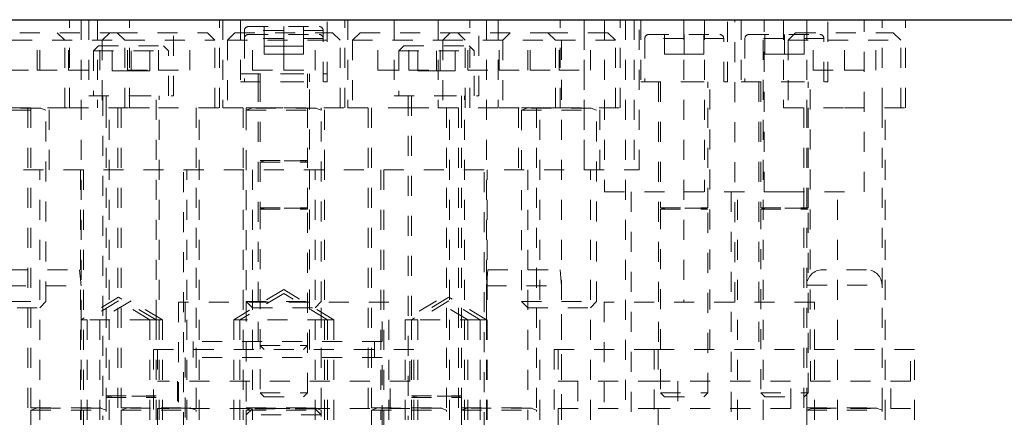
# Model space of a CAD drawing. Header units: inches. Extents: x 220 to 877, y 4 to 174.
# Tile 554 of 656: x 588.49 to 593.41, y 136.79 to 138.78. Entities that reach past the tile are written whole.
import ezdxf

# ---------------------------------------------------------------- set-up
doc = ezdxf.new("R2010")
doc.units = ezdxf.units.IN
doc.header["$LTSCALE"] = 0.5
doc.header["$MEASUREMENT"] = 0
doc.linetypes.add('HIDDEN', pattern=[0.225, 0.15, -0.075])
doc.layers.add('DST-M-S', color=53, linetype='Continuous')
doc.layers.add('SVF-M-S', color=8, linetype='Continuous')

msp = doc.modelspace()

# ---------------------------------------------------------------- linework, layer by layer
at = {"layer": 'DST-M-S', "linetype": 'Continuous', "lineweight": 25}
msp.add_line((581.30748, 138.77917), (598.30748, 138.77917), dxfattribs=at)
at = {"layer": 'DST-M-S', "linetype": 'HIDDEN', "lineweight": 18}
for p, q in [((588.73698, 138.33917), (588.73698, 138.77917)), ((588.79498, 137.27917), (588.79498, 138.77917)), ((588.83398, 138.77917), (588.83398, 138.39917)), ((588.87798, 138.77917), (588.87798, 138.33917)), ((589.03698, 138.33917), (589.03698, 138.77917)), ((589.25598, 138.39917), (589.25598, 138.77917)), ((589.48698, 138.33917), (589.48698, 138.77917)), ((589.50298, 138.77917), (589.50298, 138.33917)), ((589.59094, 138.77917), (589.59094, 138.46869)), ((590.02401, 138.46869), (590.02401, 138.77917)), ((590.11198, 138.33917), (590.11198, 138.77917)), ((590.12798, 138.77917), (590.12798, 138.33917)), ((590.35898, 138.77917), (590.35898, 138.39917)), ((590.57798, 138.77917), (590.57798, 138.33917)), ((590.73698, 138.33917), (590.73698, 138.77917)), ((590.78098, 138.39917), (590.78098, 138.77917)), ((590.81998, 138.77917), (590.81998, 137.27917)), ((590.87798, 138.77917), (590.87798, 138.33917)), ((591.18698, 138.33917), (591.18698, 138.77917)), ((591.19498, 136.77917), (591.19498, 138.77917)), ((591.30748, 138.77917), (591.30748, 138.02917)), ((591.30748, 138.77917), (591.30748, 138.02917)), ((591.30748, 138.02917), (591.30748, 138.77917)), ((591.30748, 138.02917), (591.30748, 138.77917)), ((591.40898, 138.77917), (591.40898, 137.91917)), ((591.48698, 138.33917), (591.48698, 138.77917)), ((591.51373, 138.77917), (591.51373, 136.77917)), ((591.55748, 138.77917), (591.55748, 138.02917)), ((591.58248, 138.02917), (591.58248, 138.77917)), ((591.59094, 138.77917), (591.59094, 138.46869)), ((591.80452, 138.77917), (591.80452, 137.36633)), ((591.90898, 138.77917), (591.90898, 137.91917)), ((592.02401, 138.46869), (592.02401, 138.77917)), ((592.06043, 137.36633), (592.06043, 138.77917)), ((592.09094, 138.77917), (592.09094, 138.46869)), ((592.20123, 136.77917), (592.20123, 138.77917)), ((592.20598, 137.91917), (592.20598, 138.77917)), ((592.30298, 138.77917), (592.30298, 138.33917)), ((592.41998, 138.77917), (592.41998, 138.33917)), ((592.52401, 138.46869), (592.52401, 138.77917)), ((592.70598, 137.91917), (592.70598, 138.77917)), ((592.79498, 138.33917), (592.79498, 138.77917)), ((592.91198, 138.33917), (592.91198, 138.77917)), ((589.59094, 138.50806), (589.80748, 138.50806)), ((589.59094, 138.46869), (589.80748, 138.46869)), ((589.67952, 138.50806), (589.67952, 138.46869)), ((589.67952, 138.46869), (589.67952, 137.13011)), ((589.80748, 138.50806), (590.02401, 138.50806)), ((589.80748, 138.46869), (590.02401, 138.46869)), ((589.93543, 138.46869), (589.93543, 138.50806)), ((589.93543, 137.13011), (589.93543, 138.46869)), ((591.59094, 138.46869), (591.80748, 138.46869)), ((591.67952, 138.46869), (591.67952, 137.13011)), ((591.80748, 138.46869), (592.02401, 138.46869)), ((591.93543, 137.13011), (591.93543, 138.46869)), ((592.09094, 138.46869), (592.30748, 138.46869)), ((592.17952, 138.46869), (592.17952, 137.13011)), ((592.30748, 138.46869), (592.52401, 138.46869)), ((592.43543, 137.13011), (592.43543, 138.46869)), ((588.83398, 138.39917), (589.04498, 138.39917)), ((588.90448, 138.39917), (588.90448, 136.77917)), ((589.04498, 138.39917), (589.25598, 138.39917)), ((589.18548, 136.77917), (589.18548, 138.39917)), ((590.35898, 138.39917), (590.56998, 138.39917)), ((590.42948, 138.39917), (590.42948, 136.77917)), ((590.56998, 138.39917), (590.78098, 138.39917)), ((590.71048, 136.77917), (590.71048, 138.39917)), ((588.42798, 138.33917), (588.73248, 138.33917)), ((588.52948, 138.33917), (588.52948, 136.77917)), ((588.63548, 138.02917), (588.63548, 138.33917)), ((588.73248, 138.33917), (589.03698, 138.33917)), ((588.93548, 136.77917), (588.93548, 138.33917)), ((588.97948, 138.33917), (588.97948, 136.77917)), ((589.03698, 138.33917), (589.18248, 138.33917)), ((589.18248, 138.33917), (589.48698, 138.33917)), ((589.38548, 136.77917), (589.38548, 138.33917)), ((589.50298, 138.33917), (589.80748, 138.33917)), ((589.60448, 138.33917), (589.60448, 138.02917)), ((589.80748, 138.33917), (590.11198, 138.33917)), ((590.01048, 138.02917), (590.01048, 138.33917)), ((590.12798, 138.33917), (590.43248, 138.33917)), ((590.22948, 138.33917), (590.22948, 136.77917)), ((590.43248, 138.33917), (590.57798, 138.33917)), ((590.57798, 138.33917), (590.88248, 138.33917)), ((590.63548, 136.77917), (590.63548, 138.33917)), ((590.67948, 138.33917), (590.67948, 136.77917)), ((590.88248, 138.33917), (591.18698, 138.33917)), ((590.97948, 138.33917), (590.97948, 138.02917)), ((591.08548, 136.77917), (591.08548, 138.33917)), ((591.18248, 138.33917), (591.48698, 138.33917)), ((591.38548, 138.02917), (591.38548, 138.33917)), ((592.30298, 138.33917), (592.60748, 138.33917)), ((592.40448, 138.33917), (592.40448, 136.77917)), ((592.60748, 138.33917), (592.91198, 138.33917)), ((592.81048, 136.77917), (592.81048, 138.33917)), ((588.30748, 138.02917), (591.30748, 138.02917)), ((588.58873, 136.77917), (588.58873, 138.02917)), ((588.79185, 138.02917), (588.79185, 136.77917)), ((589.3231, 136.77917), (589.3231, 138.02917)), ((589.60448, 138.02917), (589.60448, 136.77917)), ((589.65123, 138.02917), (589.65123, 136.77917)), ((589.96373, 136.77917), (589.96373, 138.02917)), ((590.01048, 136.77917), (590.01048, 138.02917)), ((590.29185, 138.02917), (590.29185, 136.77917)), ((590.8231, 136.77917), (590.8231, 138.02917)), ((591.02623, 138.02917), (591.02623, 136.77917)), ((591.30748, 138.02917), (591.58248, 138.02917)), ((591.33873, 136.77917), (591.33873, 138.02917)), ((591.40898, 137.91917), (591.80748, 137.91917)), ((591.54198, 137.91917), (591.54198, 136.77917)), ((591.80748, 137.91917), (592.20598, 137.91917)), ((592.04198, 137.91917), (592.04198, 136.77917)), ((592.07298, 136.77917), (592.07298, 137.91917)), ((592.20598, 137.91917), (592.30748, 137.91917)), ((592.30748, 137.91917), (592.70598, 137.91917)), ((592.57298, 136.77917), (592.57298, 137.91917)), ((589.80748, 137.42938), (589.55748, 137.27917)), ((590.05748, 137.27917), (589.80748, 137.42938)), ((588.98248, 137.39183), (588.79498, 137.27917)), ((589.16998, 137.27917), (588.98248, 137.39183)), ((589.80748, 137.4106), (589.58873, 137.27917)), ((590.02623, 137.27917), (589.80748, 137.4106)), ((590.63248, 137.39183), (590.44498, 137.27917)), ((590.81998, 137.27917), (590.63248, 137.39183)), ((588.98248, 137.37305), (588.82623, 137.27917)), ((589.04498, 137.37305), (588.88873, 137.27917)), ((589.13873, 137.27917), (588.98248, 137.37305)), ((589.20123, 137.27917), (589.04498, 137.37305)), ((590.33248, 137.36633), (589.28248, 137.36633)), ((589.28248, 137.36633), (589.28248, 136.77917)), ((590.33248, 136.77917), (590.33248, 137.36633)), ((590.56998, 137.37305), (590.41373, 137.27917)), ((590.63248, 137.37305), (590.47623, 137.27917)), ((590.72623, 137.27917), (590.56998, 137.37305)), ((590.78873, 137.27917), (590.63248, 137.37305)), ((592.45748, 137.36633), (591.40748, 137.36633)), ((591.40748, 137.36633), (591.40748, 136.77917)), ((592.45748, 137.13011), (592.45748, 137.36633)), ((588.82623, 137.27917), (588.79498, 137.27917)), ((588.79498, 137.27917), (588.79498, 136.77917)), ((589.13873, 137.27917), (588.82623, 137.27917)), ((588.82623, 137.27917), (588.82623, 136.77917)), ((588.88873, 137.27917), (588.88873, 136.77917)), ((589.16998, 137.27917), (589.13873, 137.27917)), ((589.13873, 136.77917), (589.13873, 137.27917)), ((589.20123, 137.27917), (589.16998, 137.27917)), ((589.16998, 136.77917), (589.16998, 137.27917)), ((589.20123, 136.77917), (589.20123, 137.27917)), ((589.58873, 137.27917), (589.55748, 137.27917)), ((589.55748, 137.27917), (589.55748, 136.77917)), ((590.02623, 137.27917), (589.58873, 137.27917)), ((589.58873, 137.27917), (589.58873, 136.77917)), ((590.05748, 137.27917), (590.02623, 137.27917)), ((590.02623, 136.77917), (590.02623, 137.27917)), ((590.05748, 136.77917), (590.05748, 137.27917)), ((590.44498, 137.27917), (590.41373, 137.27917)), ((590.41373, 137.27917), (590.41373, 136.77917)), ((590.47623, 137.27917), (590.44498, 137.27917)), ((590.44498, 137.27917), (590.44498, 136.77917)), ((590.78873, 137.27917), (590.47623, 137.27917)), ((590.47623, 137.27917), (590.47623, 136.77917)), ((590.72623, 136.77917), (590.72623, 137.27917)), ((590.81998, 137.27917), (590.78873, 137.27917)), ((590.78873, 136.77917), (590.78873, 137.27917)), ((590.81998, 136.77917), (590.81998, 137.27917)), ((590.45748, 137.13011), (589.15748, 137.13011)), ((589.15748, 137.13011), (589.15748, 136.77917)), ((589.17755, 137.13011), (589.17755, 136.97263)), ((590.4374, 136.97263), (590.4374, 137.13011)), ((590.45748, 136.77917), (590.45748, 137.13011)), ((591.65748, 137.13011), (591.15748, 137.13011)), ((591.15748, 137.13011), (591.15748, 136.77917)), ((591.17755, 137.13011), (591.17755, 136.97263)), ((592.95748, 137.13011), (591.65748, 137.13011)), ((591.65748, 137.13011), (591.65748, 136.77917)), ((591.67755, 137.13011), (591.67755, 136.97263)), ((592.4374, 136.97263), (592.4374, 137.13011)), ((592.45748, 136.77917), (592.45748, 137.13011)), ((592.9374, 136.97263), (592.9374, 137.13011)), ((592.95748, 136.77917), (592.95748, 137.13011)), ((590.4374, 136.97263), (589.17755, 136.97263)), ((589.27598, 136.97263), (589.27598, 136.83484)), ((590.33897, 136.83484), (590.33897, 136.97263)), ((591.67755, 136.97263), (591.17755, 136.97263)), ((591.27598, 136.97263), (591.27598, 136.83484)), ((592.9374, 136.97263), (591.67755, 136.97263)), ((591.77598, 136.97263), (591.77598, 136.83484)), ((592.33897, 136.83484), (592.33897, 136.97263)), ((592.83897, 136.83484), (592.83897, 136.97263)), ((592.41998, 136.83877), (592.41998, 136.8274)), ((592.79498, 136.8274), (592.79498, 136.83877)), ((590.4374, 136.83484), (589.17755, 136.83484)), ((589.17755, 136.83484), (589.17755, 135.85251)), ((590.4374, 135.85251), (590.4374, 136.83484)), ((591.67755, 136.83484), (591.17755, 136.83484)), ((591.17755, 136.83484), (591.17755, 135.85251)), ((592.9374, 136.83484), (591.67755, 136.83484)), ((591.67755, 136.83484), (591.67755, 135.85251)), ((592.4374, 135.85251), (592.4374, 136.83484)), ((592.9374, 135.85251), (592.9374, 136.83484))]:
    msp.add_line(p, q, dxfattribs=at)
at = {"layer": 'SVF-M-S', "linetype": 'HIDDEN', "lineweight": 18}
for p, q in [((588.48873, 138.71417), (588.97623, 138.71417)), ((588.57648, 138.52667), (588.57648, 138.71417)), ((588.58848, 138.52667), (588.58848, 138.71417)), ((588.71373, 138.67667), (588.67623, 138.71417)), ((588.73248, 138.52667), (588.73248, 138.71417)), ((588.88848, 138.52667), (588.88848, 138.71417)), ((588.93873, 138.71417), (588.90123, 138.67667)), ((588.97623, 138.71417), (589.42623, 138.71417)), ((589.01373, 138.67667), (588.97623, 138.71417)), ((589.02648, 138.52667), (589.02648, 138.71417)), ((589.18248, 138.52667), (589.18248, 138.71417)), ((589.33848, 138.52667), (589.33848, 138.71417)), ((589.46373, 138.67667), (589.42623, 138.71417)), ((589.56373, 138.71417), (589.52623, 138.67667)), ((589.56373, 138.71417), (590.05123, 138.71417)), ((589.61063, 138.7246), (589.61063, 138.68523)), ((590.00387, 138.7246), (589.61108, 138.7246)), ((589.63031, 138.74428), (589.98464, 138.74428)), ((589.65148, 138.52667), (589.65148, 138.71417)), ((589.70905, 138.70491), (589.70905, 138.74428)), ((589.80748, 138.71417), (589.80748, 138.74428)), ((589.80748, 138.70491), (589.80748, 138.71417)), ((589.9059, 138.70491), (589.9059, 138.74428)), ((589.96348, 138.52667), (589.96348, 138.71417)), ((590.00433, 138.68523), (590.00433, 138.7246)), ((590.08873, 138.67667), (590.05123, 138.71417)), ((590.18873, 138.71417), (590.15123, 138.67667)), ((590.18873, 138.71417), (590.63873, 138.71417)), ((590.27648, 138.52667), (590.27648, 138.71417)), ((590.43248, 138.52667), (590.43248, 138.71417)), ((590.58848, 138.52667), (590.58848, 138.71417)), ((590.63873, 138.71417), (590.60123, 138.67667)), ((590.63873, 138.71417), (591.12623, 138.71417)), ((590.71373, 138.67667), (590.67623, 138.71417)), ((590.72648, 138.52667), (590.72648, 138.71417)), ((590.88248, 138.52667), (590.88248, 138.71417)), ((590.93873, 138.71417), (590.90123, 138.67667)), ((591.02648, 138.52667), (591.02648, 138.71417)), ((591.03848, 138.52667), (591.03848, 138.71417)), ((591.12623, 138.71417), (591.42623, 138.71417)), ((591.16373, 138.67667), (591.12623, 138.71417)), ((591.18248, 138.52667), (591.18248, 138.71417)), ((591.33848, 138.52667), (591.33848, 138.71417)), ((591.46373, 138.67667), (591.42623, 138.71417)), ((592.36373, 138.71417), (592.32623, 138.67667)), ((592.36373, 138.71417), (592.85123, 138.71417)), ((592.45148, 138.52667), (592.45148, 138.71417)), ((592.60748, 138.52667), (592.60748, 138.71417)), ((592.76348, 138.52667), (592.76348, 138.71417)), ((592.88873, 138.67667), (592.85123, 138.71417)), ((588.45123, 138.67667), (589.01373, 138.67667)), ((588.71373, 138.33917), (588.71373, 138.67667)), ((588.90123, 138.67667), (588.90123, 138.33917)), ((589.01373, 138.67667), (589.46373, 138.67667)), ((589.01373, 138.33917), (589.01373, 138.67667)), ((589.46373, 138.33917), (589.46373, 138.67667)), ((589.52623, 138.67667), (590.08873, 138.67667)), ((589.52623, 138.67667), (589.52623, 138.33917)), ((589.61063, 138.68523), (589.61063, 138.46869)), ((590.00387, 138.68523), (589.61108, 138.68523)), ((589.63031, 138.70491), (589.98464, 138.70491)), ((589.70905, 138.60649), (589.70905, 138.70491)), ((589.80748, 138.60649), (589.80748, 138.70491)), ((589.9059, 138.60649), (589.9059, 138.70491)), ((590.00433, 138.46869), (590.00433, 138.68523)), ((590.08873, 138.33917), (590.08873, 138.67667)), ((590.15123, 138.67667), (590.60123, 138.67667)), ((590.15123, 138.67667), (590.15123, 138.33917)), ((590.60123, 138.67667), (591.16373, 138.67667)), ((590.60123, 138.67667), (590.60123, 138.33917)), ((590.71373, 138.33917), (590.71373, 138.67667)), ((590.90123, 138.67667), (590.90123, 138.33917)), ((591.16373, 138.67667), (591.46373, 138.67667)), ((591.16373, 138.33917), (591.16373, 138.67667)), ((591.46373, 138.33917), (591.46373, 138.67667)), ((591.61063, 138.68523), (591.61063, 138.46869)), ((592.00387, 138.68523), (591.61108, 138.68523)), ((591.63031, 138.70491), (591.98464, 138.70491)), ((591.70905, 138.60649), (591.70905, 138.70491)), ((591.80748, 138.60649), (591.80748, 138.70491)), ((591.9059, 138.60649), (591.9059, 138.70491)), ((592.00433, 138.46869), (592.00433, 138.68523)), ((592.11063, 138.68523), (592.11063, 138.46869)), ((592.50387, 138.68523), (592.11108, 138.68523)), ((592.13031, 138.70491), (592.48464, 138.70491)), ((592.20905, 138.60649), (592.20905, 138.70491)), ((592.30748, 138.60649), (592.30748, 138.70491)), ((592.32623, 138.67667), (592.88873, 138.67667)), ((592.32623, 138.67667), (592.32623, 138.33917)), ((592.4059, 138.60649), (592.4059, 138.70491)), ((592.50433, 138.46869), (592.50433, 138.68523)), ((592.88873, 138.33917), (592.88873, 138.67667)), ((588.88248, 138.64917), (588.85748, 138.62417)), ((588.85748, 138.62417), (589.23248, 138.62417)), ((588.85748, 138.62417), (588.85748, 138.39917)), ((588.88248, 138.64917), (589.20748, 138.64917)), ((588.95123, 138.52417), (588.95123, 138.64917)), ((589.04498, 138.52417), (589.04498, 138.64917)), ((589.13873, 138.52417), (589.13873, 138.64917)), ((589.23248, 138.62417), (589.20748, 138.64917)), ((589.23248, 138.39917), (589.23248, 138.62417)), ((589.70905, 138.64586), (589.80748, 138.64586)), ((589.80748, 138.64586), (589.9059, 138.64586)), ((590.40748, 138.64917), (590.38248, 138.62417)), ((590.38248, 138.62417), (590.75748, 138.62417)), ((590.38248, 138.62417), (590.38248, 138.39917)), ((590.40748, 138.64917), (590.73248, 138.64917)), ((590.47623, 138.52417), (590.47623, 138.64917)), ((590.56998, 138.52417), (590.56998, 138.64917)), ((590.66373, 138.52417), (590.66373, 138.64917)), ((590.75748, 138.62417), (590.73248, 138.64917)), ((590.75748, 138.39917), (590.75748, 138.62417)), ((589.70905, 138.60649), (589.80748, 138.60649)), ((589.80748, 138.60649), (589.9059, 138.60649)), ((589.80748, 138.52667), (589.80748, 138.60649)), ((591.70905, 138.60649), (591.80748, 138.60649)), ((591.80748, 138.60649), (591.9059, 138.60649)), ((592.20905, 138.60649), (592.30748, 138.60649)), ((592.30748, 138.60649), (592.4059, 138.60649)), ((588.43248, 138.52667), (588.57648, 138.52667)), ((588.57648, 138.52667), (588.73248, 138.52667)), ((588.73248, 138.52667), (588.88848, 138.52667)), ((588.95123, 138.52417), (589.04498, 138.52417)), ((589.02648, 138.52667), (589.18248, 138.52667)), ((589.04498, 138.52417), (589.13873, 138.52417)), ((589.18248, 138.52667), (589.33848, 138.52667)), ((589.65148, 138.52667), (589.80748, 138.52667)), ((589.80748, 138.52667), (589.96348, 138.52667)), ((590.27648, 138.52667), (590.43248, 138.52667)), ((590.43248, 138.52667), (590.58848, 138.52667)), ((590.47623, 138.52417), (590.56998, 138.52417)), ((590.56998, 138.52417), (590.66373, 138.52417)), ((590.72648, 138.52667), (590.88248, 138.52667)), ((590.88248, 138.52667), (591.03848, 138.52667)), ((591.03848, 138.52667), (591.18248, 138.52667)), ((591.18248, 138.52667), (591.33848, 138.52667)), ((592.45148, 138.52667), (592.60748, 138.52667)), ((592.60748, 138.52667), (592.76348, 138.52667)), ((589.68937, 138.50806), (589.68937, 138.46869)), ((589.68937, 138.46869), (589.68937, 137.83838)), ((589.92559, 138.46869), (589.92559, 138.50806)), ((589.92559, 137.83838), (589.92559, 138.46869)), ((591.68937, 138.46869), (591.68937, 137.83838)), ((591.92559, 137.83838), (591.92559, 138.46869)), ((592.18937, 138.46869), (592.18937, 137.83838)), ((592.42559, 137.83838), (592.42559, 138.46869)), ((588.91998, 138.39917), (588.91998, 138.33917)), ((589.16998, 137.27917), (589.16998, 138.39917)), ((590.44498, 138.39917), (590.44498, 137.27917)), ((590.69498, 138.33917), (590.69498, 138.39917)), ((588.24498, 138.33877), (588.61998, 138.33877)), ((588.24498, 138.3274), (588.61998, 138.3274)), ((588.59247, 138.33725), (588.27248, 138.33725)), ((588.54498, 138.33917), (588.54498, 136.83877)), ((588.61998, 138.3274), (588.59292, 138.33725)), ((588.61998, 138.33877), (588.61998, 138.33917)), ((588.61998, 137.37042), (588.61998, 138.3274)), ((588.91998, 136.83877), (588.91998, 138.33917)), ((588.99498, 138.33917), (588.99498, 136.83877)), ((589.36998, 136.83877), (589.36998, 138.33917)), ((589.61998, 138.33917), (589.61998, 138.33877)), ((589.61998, 138.33877), (589.99498, 138.33877)), ((589.61998, 138.33877), (589.61998, 138.3274)), ((589.64703, 138.33725), (589.61998, 138.3274)), ((589.61998, 138.3274), (589.99498, 138.3274)), ((589.61998, 138.3274), (589.61998, 137.37042)), ((589.96747, 138.33725), (589.64748, 138.33725)), ((589.99498, 138.3274), (589.96792, 138.33725)), ((589.99498, 138.33877), (589.99498, 138.33917)), ((589.99498, 138.3274), (589.99498, 138.33877)), ((589.99498, 137.37042), (589.99498, 138.3274)), ((590.24498, 138.33917), (590.24498, 136.83877)), ((590.61998, 136.83877), (590.61998, 138.33917)), ((590.69498, 138.33917), (590.69498, 136.83877)), ((590.99498, 138.33917), (590.99498, 138.33877)), ((590.99498, 138.33877), (591.36998, 138.33877)), ((591.02203, 138.33725), (590.99498, 138.3274)), ((590.99498, 138.3274), (591.36998, 138.3274)), ((590.99498, 138.3274), (590.99498, 137.37042)), ((591.34247, 138.33725), (591.02248, 138.33725)), ((591.06998, 136.83877), (591.06998, 138.33917)), ((591.36998, 138.3274), (591.34292, 138.33725)), ((591.36998, 138.33877), (591.36998, 138.33917)), ((591.36998, 137.37042), (591.36998, 138.3274)), ((592.41998, 138.33917), (592.41998, 136.83877)), ((592.79498, 136.83877), (592.79498, 138.33917)), ((589.68937, 138.0746), (589.92559, 138.0746)), ((589.70485, 138.07307), (589.68937, 138.06743)), ((589.90966, 138.07307), (589.70529, 138.07307)), ((589.92559, 138.06743), (589.9101, 138.07307)), ((588.80748, 138.02917), (588.80748, 136.71667)), ((589.30748, 136.71667), (589.30748, 138.02917)), ((589.68937, 138.06743), (589.92559, 138.06743)), ((590.30748, 138.02917), (590.30748, 136.71667)), ((590.80748, 136.71667), (590.80748, 138.02917)), ((589.68937, 137.83838), (589.92559, 137.83838)), ((589.68937, 137.83838), (589.68937, 137.83121)), ((589.70485, 137.83685), (589.68937, 137.83121)), ((589.68937, 137.83121), (589.92559, 137.83121)), ((589.68937, 137.83121), (589.68937, 136.91358)), ((589.90966, 137.83685), (589.70529, 137.83685)), ((589.92559, 137.83121), (589.9101, 137.83685)), ((589.92559, 137.83121), (589.92559, 137.83838)), ((589.92559, 136.91358), (589.92559, 137.83121)), ((591.68937, 137.83838), (591.92559, 137.83838)), ((591.70485, 137.83685), (591.68937, 137.83121)), ((591.68937, 137.83121), (591.92559, 137.83121)), ((591.68937, 137.83121), (591.68937, 136.91358)), ((591.90966, 137.83685), (591.70529, 137.83685)), ((591.92559, 137.83121), (591.9101, 137.83685)), ((591.92559, 136.91358), (591.92559, 137.83121)), ((592.18937, 137.83838), (592.42559, 137.83838)), ((592.20485, 137.83685), (592.18937, 137.83121)), ((592.18937, 137.83121), (592.42559, 137.83121)), ((592.18937, 137.83121), (592.18937, 136.91358)), ((592.40966, 137.83685), (592.20529, 137.83685)), ((592.42559, 137.83121), (592.4101, 137.83685)), ((592.42559, 136.91358), (592.42559, 137.83121)), ((588.42697, 137.52917), (588.78798, 137.52917)), ((588.79498, 137.44917), (588.78798, 137.52917)), ((590.82697, 137.52917), (590.81998, 137.44917)), ((590.82697, 137.52917), (591.18798, 137.52917)), ((591.19498, 137.44917), (591.18798, 137.52917)), ((592.71698, 137.52917), (592.49798, 137.52917)), ((588.41998, 137.44917), (588.79498, 137.44917)), ((588.79498, 137.27917), (588.79498, 137.44917)), ((590.81998, 137.44917), (591.19498, 137.44917)), ((590.81998, 137.44917), (590.81998, 137.27917)), ((591.19498, 135.60717), (591.19498, 137.44917)), ((592.42041, 137.45117), (592.79454, 137.45117)), ((588.24498, 137.37042), (588.61998, 137.37042)), ((588.27623, 137.33917), (588.58873, 137.33917)), ((588.58873, 137.33917), (588.61998, 137.37042)), ((589.31535, 137.36633), (589.31535, 137.16948)), ((589.61998, 137.37042), (589.99498, 137.37042)), ((589.61998, 137.37042), (589.65123, 137.33917)), ((589.61998, 137.37042), (589.61998, 136.83877)), ((589.65123, 137.33917), (589.96373, 137.33917)), ((589.96373, 137.33917), (589.99498, 137.37042)), ((589.99498, 136.83877), (589.99498, 137.37042)), ((590.2996, 137.16948), (590.2996, 137.36633)), ((590.99498, 137.37042), (591.36998, 137.37042)), ((590.99498, 137.37042), (591.02623, 137.33917)), ((591.02623, 137.33917), (591.33873, 137.33917)), ((591.33873, 137.33917), (591.36998, 137.37042)), ((590.2996, 137.16948), (589.31535, 137.16948)), ((589.35472, 137.16948), (589.35472, 137.09074)), ((589.68937, 137.1498), (589.92559, 137.1498)), ((589.68937, 137.1498), (589.70905, 137.13011)), ((589.9059, 137.13011), (589.92559, 137.1498)), ((590.26023, 137.09074), (590.26023, 137.16948)), ((590.2996, 137.09074), (589.31535, 137.09074)), ((589.31535, 137.09074), (589.31535, 135.75216)), ((590.2996, 135.75216), (590.2996, 137.09074)), ((588.91998, 136.89877), (589.16998, 136.89877)), ((588.94028, 136.89725), (588.91998, 136.88986)), ((588.91998, 136.88986), (589.16998, 136.88986)), ((589.14923, 136.89725), (588.94073, 136.89725)), ((589.16998, 136.88986), (589.14967, 136.89725)), ((589.68937, 136.91358), (589.92559, 136.91358)), ((589.68937, 136.91358), (589.70905, 136.89389)), ((589.70905, 136.89389), (589.9059, 136.89389)), ((589.9059, 136.89389), (589.92559, 136.91358)), ((590.44498, 136.89877), (590.69498, 136.89877)), ((590.46528, 136.89725), (590.44498, 136.88986)), ((590.44498, 136.88986), (590.69498, 136.88986)), ((590.67423, 136.89725), (590.46573, 136.89725)), ((590.69498, 136.88986), (590.67467, 136.89725)), ((591.68937, 136.91358), (591.92559, 136.91358)), ((591.68937, 136.91358), (591.70905, 136.89389)), ((591.70905, 136.89389), (591.9059, 136.89389)), ((591.9059, 136.89389), (591.92559, 136.91358)), ((592.18937, 136.91358), (592.42559, 136.91358)), ((592.18937, 136.91358), (592.20905, 136.89389)), ((592.20905, 136.89389), (592.4059, 136.89389)), ((592.4059, 136.89389), (592.42559, 136.91358)), ((588.54498, 136.83877), (588.91998, 136.83877)), ((588.91998, 136.83877), (588.91998, 136.8274)), ((588.99498, 136.83877), (589.36998, 136.83877)), ((589.61998, 136.83877), (589.99498, 136.83877)), ((590.24498, 136.83877), (590.61998, 136.83877)), ((590.69498, 136.83877), (591.06998, 136.83877)), ((590.69498, 136.8274), (590.69498, 136.83877)), ((592.41998, 136.83877), (592.79498, 136.83877)), ((592.41998, 136.83877), (592.41998, 136.8274)), ((592.79498, 136.8274), (592.79498, 136.83877)), ((588.57203, 136.83725), (588.54498, 136.8274)), ((588.54498, 136.8274), (588.91998, 136.8274)), ((588.54498, 136.8274), (588.54498, 135.62042)), ((588.89247, 136.83725), (588.57248, 136.83725)), ((588.91998, 136.8274), (588.89292, 136.83725)), ((588.91998, 135.62042), (588.91998, 136.8274)), ((589.02203, 136.83725), (588.99498, 136.8274)), ((588.99498, 136.8274), (589.36998, 136.8274)), ((588.99498, 136.8274), (588.99498, 135.62042)), ((589.34247, 136.83725), (589.02248, 136.83725)), ((589.36998, 136.8274), (589.34292, 136.83725)), ((589.36998, 135.62042), (589.36998, 136.8274)), ((589.64703, 136.83725), (589.61998, 136.8274)), ((589.65123, 136.83417), (589.61998, 136.80292)), ((589.61998, 136.8274), (589.99498, 136.8274)), ((589.61998, 136.8274), (589.61998, 136.80292)), ((589.99498, 136.80292), (589.61998, 136.80292)), ((589.61998, 136.80292), (589.61998, 135.59593)), ((589.96747, 136.83725), (589.64748, 136.83725)), ((589.96373, 136.83417), (589.65123, 136.83417)), ((589.99498, 136.80292), (589.96373, 136.83417)), ((589.99498, 136.8274), (589.96792, 136.83725)), ((589.99498, 136.80292), (589.99498, 136.8274)), ((589.99498, 135.59593), (589.99498, 136.80292)), ((590.27203, 136.83725), (590.24498, 136.8274)), ((590.24498, 136.8274), (590.61998, 136.8274)), ((590.24498, 136.8274), (590.24498, 135.62042)), ((590.59247, 136.83725), (590.27248, 136.83725)), ((590.61998, 136.8274), (590.59292, 136.83725)), ((590.61998, 135.62042), (590.61998, 136.8274)), ((590.72203, 136.83725), (590.69498, 136.8274)), ((590.69498, 136.8274), (591.06998, 136.8274)), ((590.69498, 136.8274), (590.69498, 135.62042)), ((591.04247, 136.83725), (590.72248, 136.83725)), ((591.06998, 136.8274), (591.04292, 136.83725)), ((591.06998, 135.62042), (591.06998, 136.8274)), ((592.44703, 136.83725), (592.41998, 136.8274)), ((592.41998, 136.8274), (592.79498, 136.8274)), ((592.41998, 136.8274), (592.41998, 135.62042)), ((592.76747, 136.83725), (592.44748, 136.83725)), ((592.79498, 136.8274), (592.76792, 136.83725)), ((592.79498, 135.62042), (592.79498, 136.8274))]:
    msp.add_line(p, q, dxfattribs=at)
for centre, radius, start, end in [((589.63031, 138.7246), 0.01969, 90, 180), ((589.98464, 138.7246), 0.01969, 0, 90), ((589.63031, 138.68523), 0.01969, 90, 180), ((589.98464, 138.68523), 0.01969, 0, 90), ((591.63031, 138.68523), 0.01969, 90, 180), ((591.98464, 138.68523), 0.01969, 0, 90), ((592.13031, 138.68523), 0.01969, 90, 180), ((592.48464, 138.68523), 0.01969, 0, 90), ((588.59319, 138.33799), 0.000787, 90, 250), ((589.64676, 138.33799), 0.000787, 290, 90), ((589.96819, 138.33799), 0.000787, 90, 250), ((591.02176, 138.33799), 0.000787, 290, 90), ((591.34319, 138.33799), 0.000787, 90, 250), ((589.70458, 138.07381), 0.000787, 290, 90), ((589.91037, 138.07381), 0.000787, 90, 250), ((589.70458, 137.83759), 0.000787, 290, 90), ((589.91037, 137.83759), 0.000787, 90, 250), ((591.70458, 137.83759), 0.000787, 290, 90), ((591.91037, 137.83759), 0.000787, 90, 250), ((592.20458, 137.83759), 0.000787, 290, 90), ((592.41037, 137.83759), 0.000787, 90, 250), ((592.49798, 137.45117), 0.078, 90, 180), ((592.71698, 137.45117), 0.078, 0, 90), ((588.94001, 136.89799), 0.000787, 290, 90), ((589.14994, 136.89799), 0.000787, 90, 250), ((590.46501, 136.89799), 0.000787, 290, 90), ((590.67494, 136.89799), 0.000787, 90, 250), ((588.57176, 136.83799), 0.000787, 290, 90), ((588.89319, 136.83799), 0.000787, 90, 250), ((589.02176, 136.83799), 0.000787, 290, 90), ((589.34319, 136.83799), 0.000787, 90, 250), ((589.64676, 136.83799), 0.000787, 290, 90), ((589.96819, 136.83799), 0.000787, 90, 250), ((590.27176, 136.83799), 0.000787, 290, 90), ((590.59319, 136.83799), 0.000787, 90, 250), ((590.72176, 136.83799), 0.000787, 290, 90), ((591.04319, 136.83799), 0.000787, 90, 250), ((592.44676, 136.83799), 0.000787, 290, 90), ((592.76819, 136.83799), 0.000787, 90, 250)]:
    msp.add_arc(centre, radius, start, end, dxfattribs=at)

doc.saveas('drawing.dxf')
